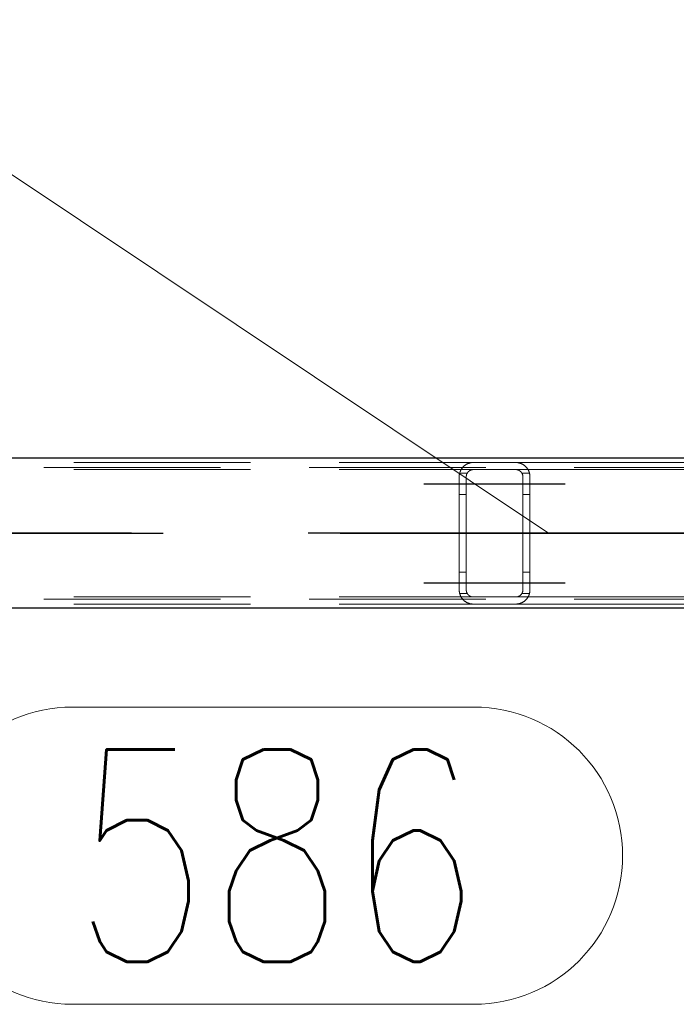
# Model space of a CAD drawing. Header units: millimetres. Extents: x -851 to 2, y 9346 to 10016.
# Tile 366 of 505: x -201 to -192, y 9387 to 9401. Entities that reach past the tile are written whole.
import ezdxf

# ---------------------------------------------------------------- set-up
doc = ezdxf.new("R2010")
doc.units = ezdxf.units.MM
doc.header["$LTSCALE"] = 10
doc.linetypes.add('HIDDEN', pattern=[0.375, 0.25, -0.125])
doc.linetypes.add('MITTE', pattern=[2, 1.25, -0.25, 0.25, -0.25])
for name, color, linetype, lineweight in [('PS_Hidden', 2, 'HIDDEN', 9), ('PS_Pos', 1, 'Continuous', 15), ('PS_Shape', 161, 'Continuous', 30), ('PS_SOLID', 7, 'Continuous', 30)]:
    doc.layers.add(name, color=color, linetype=linetype, lineweight=lineweight)
doc.layers.add('PS_Mid', color=5, linetype='MITTE')
doc.styles.add('simplex', font='simplex.shx', dxfattribs={"width": 0.75})

# ---------------------------------------------------------------- blocks, each defined once
blk = doc.blocks.new('*X976')
at = {"layer": 'PS_Hidden', "color": 2, "linetype": 'HIDDEN'}
for p, q in [((-187.116, 9394.594), (-423.956, 9394.594)), ((-204.192, 9394.664), (-194.792, 9394.664)), ((-204.192, 9394.564), (-194.792, 9394.564)), ((-194.981, 9394.53), (-194.98, 9394.534)), ((-194.98, 9394.534), (-194.978, 9394.538)), ((-194.978, 9394.538), (-194.976, 9394.543)), ((-194.976, 9394.543), (-194.974, 9394.547)), ((-194.974, 9394.547), (-194.972, 9394.551)), ((-194.972, 9394.551), (-194.97, 9394.555)), ((-194.97, 9394.555), (-194.968, 9394.559)), ((-194.968, 9394.559), (-194.966, 9394.563)), ((-194.966, 9394.563), (-194.963, 9394.567)), ((-194.963, 9394.567), (-194.961, 9394.571)), ((-194.961, 9394.571), (-194.958, 9394.575)), ((-194.958, 9394.575), (-194.956, 9394.579)), ((-194.956, 9394.579), (-194.953, 9394.582)), ((-194.953, 9394.582), (-194.95, 9394.586)), ((-194.95, 9394.586), (-194.948, 9394.59)), ((-194.948, 9394.59), (-194.945, 9394.593)), ((-194.945, 9394.593), (-194.942, 9394.596)), ((-194.942, 9394.596), (-194.939, 9394.6)), ((-194.939, 9394.6), (-194.936, 9394.603)), ((-194.936, 9394.603), (-194.933, 9394.606)), ((-194.933, 9394.606), (-194.929, 9394.609)), ((-194.929, 9394.609), (-194.926, 9394.612)), ((-194.926, 9394.612), (-194.923, 9394.615)), ((-194.923, 9394.615), (-194.92, 9394.618)), ((-194.92, 9394.618), (-194.916, 9394.621)), ((-194.916, 9394.621), (-194.913, 9394.623)), ((-194.913, 9394.623), (-194.909, 9394.626)), ((-194.909, 9394.626), (-194.905, 9394.629)), ((-194.905, 9394.629), (-194.901, 9394.631)), ((-194.901, 9394.631), (-194.897, 9394.634)), ((-194.897, 9394.634), (-194.893, 9394.637)), ((-194.893, 9394.637), (-194.888, 9394.639)), ((-194.888, 9394.639), (-194.883, 9394.642)), ((-194.883, 9394.642), (-194.879, 9394.644)), ((-194.879, 9394.644), (-194.874, 9394.646)), ((-194.874, 9394.646), (-194.869, 9394.648)), ((-194.869, 9394.648), (-194.864, 9394.65)), ((-194.864, 9394.534), (-194.865, 9394.532)), ((-194.864, 9394.65), (-194.858, 9394.652)), ((-194.862, 9394.535), (-194.864, 9394.534)), ((-194.86, 9394.537), (-194.862, 9394.535)), ((-194.858, 9394.539), (-194.86, 9394.537)), ((-194.858, 9394.652), (-194.853, 9394.654)), ((-194.857, 9394.54), (-194.858, 9394.539)), ((-194.855, 9394.542), (-194.857, 9394.54)), ((-194.853, 9394.543), (-194.855, 9394.542)), ((-194.853, 9394.654), (-194.847, 9394.656)), ((-194.851, 9394.545), (-194.853, 9394.543)), ((-194.849, 9394.546), (-194.851, 9394.545)), ((-194.847, 9394.548), (-194.849, 9394.546)), ((-194.847, 9394.656), (-194.842, 9394.657)), ((-194.844, 9394.549), (-194.847, 9394.548)), ((-194.842, 9394.55), (-194.844, 9394.549)), ((-194.842, 9394.657), (-194.835, 9394.659)), ((-194.84, 9394.552), (-194.842, 9394.55)), ((-194.837, 9394.553), (-194.84, 9394.552)), ((-194.835, 9394.554), (-194.837, 9394.553)), ((-194.835, 9394.659), (-194.829, 9394.66)), ((-194.832, 9394.555), (-194.835, 9394.554)), ((-194.829, 9394.557), (-194.832, 9394.555)), ((-194.829, 9394.66), (-194.822, 9394.661)), ((-194.827, 9394.558), (-194.829, 9394.557)), ((-194.824, 9394.559), (-194.827, 9394.558)), ((-194.821, 9394.559), (-194.824, 9394.559)), ((-194.822, 9394.661), (-194.815, 9394.662)), ((-194.818, 9394.56), (-194.821, 9394.559)), ((-194.815, 9394.561), (-194.818, 9394.56)), ((-194.815, 9394.662), (-194.807, 9394.663)), ((-194.812, 9394.562), (-194.815, 9394.561)), ((-194.809, 9394.562), (-194.812, 9394.562)), ((-194.806, 9394.563), (-194.809, 9394.562)), ((-194.807, 9394.663), (-194.8, 9394.663)), ((-194.802, 9394.563), (-194.806, 9394.563)), ((-194.799, 9394.563), (-194.802, 9394.563)), ((-194.8, 9394.663), (-194.792, 9394.664)), ((-194.796, 9394.564), (-194.799, 9394.563)), ((-194.792, 9394.564), (-194.796, 9394.564)), ((-194.792, 9394.664), (-194.192, 9394.664)), ((-194.192, 9394.564), (-194.792, 9394.564)), ((-194.192, 9394.664), (-184.844, 9394.664)), ((-194.192, 9394.664), (-194.185, 9394.663)), ((-194.192, 9394.564), (-185.052, 9394.564)), ((-194.189, 9394.564), (-194.192, 9394.564)), ((-194.186, 9394.563), (-194.189, 9394.564)), ((-194.183, 9394.563), (-194.186, 9394.563)), ((-194.185, 9394.663), (-194.178, 9394.663)), ((-194.179, 9394.563), (-194.183, 9394.563)), ((-194.176, 9394.562), (-194.179, 9394.563)), ((-194.178, 9394.663), (-194.171, 9394.662)), ((-194.173, 9394.562), (-194.176, 9394.562)), ((-194.169, 9394.561), (-194.173, 9394.562)), ((-194.171, 9394.662), (-194.164, 9394.661)), ((-194.166, 9394.56), (-194.169, 9394.561)), ((-194.163, 9394.559), (-194.166, 9394.56)), ((-194.164, 9394.661), (-194.157, 9394.66)), ((-194.16, 9394.558), (-194.163, 9394.559)), ((-194.157, 9394.557), (-194.16, 9394.558)), ((-194.157, 9394.66), (-194.15, 9394.659)), ((-194.155, 9394.556), (-194.157, 9394.557)), ((-194.152, 9394.555), (-194.155, 9394.556)), ((-194.149, 9394.554), (-194.152, 9394.555)), ((-194.15, 9394.659), (-194.143, 9394.657)), ((-194.147, 9394.553), (-194.149, 9394.554)), ((-194.144, 9394.551), (-194.147, 9394.553)), ((-194.142, 9394.55), (-194.144, 9394.551)), ((-194.143, 9394.657), (-194.137, 9394.656)), ((-194.139, 9394.548), (-194.142, 9394.55)), ((-194.137, 9394.547), (-194.139, 9394.548)), ((-194.137, 9394.656), (-194.131, 9394.654)), ((-194.135, 9394.545), (-194.137, 9394.547)), ((-194.133, 9394.544), (-194.135, 9394.545)), ((-194.131, 9394.542), (-194.133, 9394.544)), ((-194.131, 9394.654), (-194.126, 9394.652)), ((-194.129, 9394.54), (-194.131, 9394.542)), ((-194.127, 9394.539), (-194.129, 9394.54)), ((-194.125, 9394.537), (-194.127, 9394.539)), ((-194.126, 9394.652), (-194.121, 9394.65)), ((-194.123, 9394.536), (-194.125, 9394.537)), ((-194.121, 9394.534), (-194.123, 9394.536)), ((-194.121, 9394.65), (-194.116, 9394.648)), ((-194.12, 9394.532), (-194.121, 9394.534)), ((-194.116, 9394.648), (-194.111, 9394.646)), ((-194.111, 9394.646), (-194.106, 9394.644)), ((-194.106, 9394.644), (-194.101, 9394.641)), ((-194.101, 9394.641), (-194.096, 9394.639)), ((-194.096, 9394.639), (-194.092, 9394.636)), ((-194.092, 9394.636), (-194.087, 9394.634)), ((-194.087, 9394.634), (-194.083, 9394.631)), ((-194.083, 9394.631), (-194.079, 9394.628)), ((-194.079, 9394.628), (-194.075, 9394.625)), ((-194.075, 9394.625), (-194.071, 9394.622)), ((-194.071, 9394.622), (-194.067, 9394.619)), ((-194.067, 9394.619), (-194.063, 9394.616)), ((-194.063, 9394.616), (-194.06, 9394.613)), ((-194.06, 9394.613), (-194.056, 9394.61)), ((-194.056, 9394.61), (-194.053, 9394.607)), ((-194.053, 9394.607), (-194.05, 9394.604)), ((-194.05, 9394.604), (-194.047, 9394.601)), ((-194.047, 9394.601), (-194.044, 9394.598)), ((-194.044, 9394.598), (-194.041, 9394.595)), ((-194.041, 9394.595), (-194.038, 9394.591)), ((-194.038, 9394.591), (-194.036, 9394.588)), ((-194.036, 9394.588), (-194.033, 9394.584)), ((-194.033, 9394.584), (-194.03, 9394.581)), ((-194.03, 9394.581), (-194.028, 9394.577)), ((-194.028, 9394.577), (-194.025, 9394.573)), ((-194.025, 9394.573), (-194.023, 9394.569)), ((-194.023, 9394.569), (-194.02, 9394.566)), ((-194.02, 9394.566), (-194.018, 9394.562)), ((-194.018, 9394.562), (-194.016, 9394.558)), ((-194.016, 9394.558), (-194.014, 9394.554)), ((-194.014, 9394.554), (-194.012, 9394.549)), ((-194.012, 9394.549), (-194.01, 9394.545)), ((-194.01, 9394.545), (-194.008, 9394.541)), ((-194.008, 9394.541), (-194.006, 9394.537)), ((-194.006, 9394.537), (-194.005, 9394.532)), ((-194.992, 9394.478), (-194.991, 9394.483)), ((-194.992, 9394.473), (-194.992, 9394.478)), ((-194.992, 9394.468), (-194.992, 9394.473)), ((-194.992, 9394.464), (-194.992, 9394.468)), ((-194.992, 9392.864), (-194.992, 9394.464)), ((-194.991, 9394.488), (-194.99, 9394.493)), ((-194.991, 9394.483), (-194.991, 9394.488)), ((-194.99, 9394.493), (-194.989, 9394.497)), ((-194.989, 9394.502), (-194.988, 9394.507)), ((-194.989, 9394.497), (-194.989, 9394.502)), ((-194.988, 9394.507), (-194.987, 9394.511)), ((-194.987, 9394.511), (-194.985, 9394.516)), ((-194.879, 9394.514), (-194.986, 9394.514)), ((-194.985, 9394.516), (-194.984, 9394.521)), ((-194.984, 9394.521), (-194.983, 9394.525)), ((-194.983, 9394.525), (-194.981, 9394.53)), ((-194.891, 9394.477), (-194.892, 9394.475)), ((-194.892, 9394.475), (-194.892, 9394.472)), ((-194.892, 9394.472), (-194.892, 9394.47)), ((-194.892, 9394.47), (-194.892, 9394.468)), ((-194.892, 9394.468), (-194.892, 9394.466)), ((-194.892, 9394.466), (-194.892, 9394.464)), ((-194.892, 9394.464), (-194.892, 9394.464)), ((-194.892, 9394.464), (-194.892, 9392.864)), ((-194.89, 9394.484), (-194.891, 9394.481)), ((-194.891, 9394.481), (-194.891, 9394.479)), ((-194.891, 9394.479), (-194.891, 9394.477)), ((-194.889, 9394.488), (-194.89, 9394.486)), ((-194.89, 9394.486), (-194.89, 9394.484)), ((-194.888, 9394.492), (-194.889, 9394.49)), ((-194.889, 9394.49), (-194.889, 9394.488)), ((-194.887, 9394.495), (-194.888, 9394.492)), ((-194.886, 9394.499), (-194.887, 9394.497)), ((-194.887, 9394.497), (-194.887, 9394.495)), ((-194.885, 9394.501), (-194.886, 9394.499)), ((-194.884, 9394.503), (-194.885, 9394.501)), ((-194.883, 9394.505), (-194.884, 9394.503)), ((-194.882, 9394.507), (-194.883, 9394.505)), ((-194.881, 9394.509), (-194.882, 9394.507)), ((-194.88, 9394.511), (-194.881, 9394.509)), ((-194.879, 9394.513), (-194.88, 9394.511)), ((-194.878, 9394.515), (-194.879, 9394.513)), ((-194.877, 9394.517), (-194.878, 9394.515)), ((-194.875, 9394.519), (-194.877, 9394.517)), ((-194.874, 9394.521), (-194.875, 9394.519)), ((-194.873, 9394.523), (-194.874, 9394.521)), ((-194.871, 9394.525), (-194.873, 9394.523)), ((-194.87, 9394.527), (-194.871, 9394.525)), ((-194.868, 9394.529), (-194.87, 9394.527)), ((-194.867, 9394.53), (-194.868, 9394.529)), ((-194.865, 9394.532), (-194.867, 9394.53)), ((-194.118, 9394.531), (-194.12, 9394.532)), ((-194.117, 9394.529), (-194.118, 9394.531)), ((-194.115, 9394.527), (-194.117, 9394.529)), ((-194.114, 9394.525), (-194.115, 9394.527)), ((-194.112, 9394.524), (-194.114, 9394.525)), ((-194.111, 9394.522), (-194.112, 9394.524)), ((-194.11, 9394.52), (-194.111, 9394.522)), ((-194.108, 9394.518), (-194.11, 9394.52)), ((-194.107, 9394.516), (-194.108, 9394.518)), ((-194.106, 9394.514), (-194.107, 9394.516)), ((-194.105, 9394.512), (-194.106, 9394.514)), ((-193.999, 9394.514), (-194.106, 9394.514)), ((-194.104, 9394.51), (-194.105, 9394.512)), ((-194.103, 9394.508), (-194.104, 9394.51)), ((-194.102, 9394.506), (-194.103, 9394.508)), ((-194.101, 9394.504), (-194.102, 9394.506)), ((-194.1, 9394.502), (-194.101, 9394.504)), ((-194.099, 9394.5), (-194.1, 9394.502)), ((-194.098, 9394.498), (-194.099, 9394.5)), ((-194.098, 9394.496), (-194.098, 9394.498)), ((-194.097, 9394.493), (-194.098, 9394.496)), ((-194.096, 9394.491), (-194.097, 9394.493)), ((-194.096, 9394.489), (-194.096, 9394.491)), ((-194.095, 9394.487), (-194.096, 9394.489)), ((-194.095, 9394.485), (-194.095, 9394.487)), ((-194.094, 9394.483), (-194.095, 9394.485)), ((-194.094, 9394.481), (-194.094, 9394.483)), ((-194.094, 9394.478), (-194.094, 9394.481)), ((-194.093, 9394.476), (-194.094, 9394.478)), ((-194.093, 9394.474), (-194.093, 9394.476)), ((-194.093, 9394.472), (-194.093, 9394.474)), ((-194.093, 9394.47), (-194.093, 9394.472)), ((-194.092, 9394.468), (-194.093, 9394.47)), ((-194.092, 9394.466), (-194.092, 9394.468)), ((-194.092, 9394.464), (-194.092, 9394.466)), ((-194.092, 9392.864), (-194.092, 9394.464)), ((-194.005, 9394.532), (-194.003, 9394.528)), ((-194.003, 9394.528), (-194.002, 9394.524)), ((-194.002, 9394.524), (-194, 9394.519)), ((-194, 9394.519), (-193.999, 9394.515)), ((-193.999, 9394.515), (-193.998, 9394.51)), ((-193.998, 9394.51), (-193.997, 9394.505)), ((-193.997, 9394.505), (-193.996, 9394.501)), ((-193.996, 9394.501), (-193.995, 9394.496)), ((-193.995, 9394.496), (-193.994, 9394.492)), ((-193.994, 9394.492), (-193.994, 9394.487)), ((-193.994, 9394.487), (-193.993, 9394.482)), ((-193.993, 9394.482), (-193.993, 9394.478)), ((-193.993, 9394.478), (-193.993, 9394.473)), ((-193.993, 9394.473), (-193.992, 9394.468)), ((-193.992, 9394.468), (-193.992, 9394.464)), ((-193.992, 9394.464), (-193.992, 9392.864)), ((-194.892, 9394.214), (-194.992, 9394.214)), ((-193.992, 9394.214), (-194.092, 9394.214)), ((-194.892, 9393.114), (-194.992, 9393.114)), ((-193.992, 9393.114), (-194.092, 9393.114)), ((-194.992, 9392.859), (-194.992, 9392.864)), ((-194.892, 9392.864), (-194.892, 9392.861)), ((-194.092, 9392.861), (-194.092, 9392.864)), ((-193.992, 9392.864), (-193.992, 9392.859)), ((-187.116, 9392.734), (-423.956, 9392.734)), ((-204.192, 9392.764), (-194.792, 9392.764)), ((-194.992, 9392.854), (-194.992, 9392.859)), ((-194.992, 9392.849), (-194.992, 9392.854)), ((-194.991, 9392.844), (-194.992, 9392.849)), ((-194.991, 9392.839), (-194.991, 9392.844)), ((-194.99, 9392.835), (-194.991, 9392.839)), ((-194.989, 9392.83), (-194.99, 9392.835)), ((-194.989, 9392.825), (-194.989, 9392.83)), ((-194.988, 9392.82), (-194.989, 9392.825)), ((-194.987, 9392.816), (-194.988, 9392.82)), ((-194.985, 9392.811), (-194.987, 9392.816)), ((-194.879, 9392.814), (-194.986, 9392.814)), ((-194.984, 9392.807), (-194.985, 9392.811)), ((-194.983, 9392.802), (-194.984, 9392.807)), ((-194.981, 9392.798), (-194.983, 9392.802)), ((-194.98, 9392.793), (-194.981, 9392.798)), ((-194.978, 9392.789), (-194.98, 9392.793)), ((-194.976, 9392.784), (-194.978, 9392.789)), ((-194.974, 9392.78), (-194.976, 9392.784)), ((-194.972, 9392.776), (-194.974, 9392.78)), ((-194.97, 9392.772), (-194.972, 9392.776)), ((-194.968, 9392.768), (-194.97, 9392.772)), ((-194.966, 9392.764), (-194.968, 9392.768)), ((-194.963, 9392.76), (-194.966, 9392.764)), ((-194.961, 9392.756), (-194.963, 9392.76)), ((-194.958, 9392.752), (-194.961, 9392.756)), ((-194.956, 9392.748), (-194.958, 9392.752)), ((-194.953, 9392.745), (-194.956, 9392.748)), ((-194.95, 9392.741), (-194.953, 9392.745)), ((-194.948, 9392.738), (-194.95, 9392.741)), ((-194.945, 9392.734), (-194.948, 9392.738)), ((-194.942, 9392.731), (-194.945, 9392.734)), ((-194.939, 9392.727), (-194.942, 9392.731)), ((-194.936, 9392.724), (-194.939, 9392.727)), ((-194.933, 9392.721), (-194.936, 9392.724)), ((-194.892, 9392.861), (-194.892, 9392.859)), ((-194.892, 9392.859), (-194.892, 9392.857)), ((-194.892, 9392.857), (-194.892, 9392.855)), ((-194.892, 9392.855), (-194.892, 9392.852)), ((-194.892, 9392.852), (-194.891, 9392.85)), ((-194.891, 9392.85), (-194.891, 9392.848)), ((-194.891, 9392.848), (-194.891, 9392.846)), ((-194.891, 9392.846), (-194.89, 9392.844)), ((-194.89, 9392.844), (-194.89, 9392.841)), ((-194.89, 9392.841), (-194.889, 9392.839)), ((-194.889, 9392.839), (-194.889, 9392.837)), ((-194.889, 9392.837), (-194.888, 9392.835)), ((-194.888, 9392.835), (-194.887, 9392.833)), ((-194.887, 9392.833), (-194.887, 9392.83)), ((-194.887, 9392.83), (-194.886, 9392.828)), ((-194.886, 9392.828), (-194.885, 9392.826)), ((-194.885, 9392.826), (-194.884, 9392.824)), ((-194.884, 9392.824), (-194.883, 9392.822)), ((-194.883, 9392.822), (-194.882, 9392.82)), ((-194.882, 9392.82), (-194.881, 9392.818)), ((-194.881, 9392.818), (-194.88, 9392.816)), ((-194.88, 9392.816), (-194.879, 9392.814)), ((-194.879, 9392.814), (-194.878, 9392.812)), ((-194.878, 9392.812), (-194.877, 9392.81)), ((-194.877, 9392.81), (-194.875, 9392.808)), ((-194.875, 9392.808), (-194.874, 9392.806)), ((-194.874, 9392.806), (-194.873, 9392.804)), ((-194.873, 9392.804), (-194.871, 9392.802)), ((-194.871, 9392.802), (-194.87, 9392.8)), ((-194.87, 9392.8), (-194.868, 9392.799)), ((-194.868, 9392.799), (-194.867, 9392.797)), ((-194.867, 9392.797), (-194.865, 9392.795)), ((-194.865, 9392.795), (-194.864, 9392.793)), ((-194.864, 9392.793), (-194.862, 9392.792)), ((-194.862, 9392.792), (-194.86, 9392.79)), ((-194.86, 9392.79), (-194.858, 9392.789)), ((-194.858, 9392.789), (-194.857, 9392.787)), ((-194.857, 9392.787), (-194.855, 9392.785)), ((-194.855, 9392.785), (-194.853, 9392.784)), ((-194.853, 9392.784), (-194.851, 9392.782)), ((-194.851, 9392.782), (-194.849, 9392.781)), ((-194.849, 9392.781), (-194.847, 9392.78)), ((-194.847, 9392.78), (-194.844, 9392.778)), ((-194.844, 9392.778), (-194.842, 9392.777)), ((-194.842, 9392.777), (-194.84, 9392.775)), ((-194.84, 9392.775), (-194.837, 9392.774)), ((-194.837, 9392.774), (-194.835, 9392.773)), ((-194.835, 9392.773), (-194.832, 9392.772)), ((-194.832, 9392.772), (-194.829, 9392.771)), ((-194.829, 9392.771), (-194.827, 9392.77)), ((-194.827, 9392.77), (-194.824, 9392.769)), ((-194.824, 9392.769), (-194.821, 9392.768)), ((-194.821, 9392.768), (-194.818, 9392.767)), ((-194.818, 9392.767), (-194.815, 9392.766)), ((-194.815, 9392.766), (-194.812, 9392.765)), ((-194.812, 9392.765), (-194.809, 9392.765)), ((-194.809, 9392.765), (-194.806, 9392.764)), ((-194.806, 9392.764), (-194.802, 9392.764)), ((-194.802, 9392.764), (-194.799, 9392.764)), ((-194.799, 9392.764), (-194.796, 9392.764)), ((-194.796, 9392.764), (-194.792, 9392.764)), ((-194.792, 9392.764), (-194.192, 9392.764)), ((-194.792, 9392.764), (-194.792, 9392.764)), ((-194.192, 9392.764), (-185.052, 9392.764)), ((-194.192, 9392.764), (-194.189, 9392.764)), ((-194.189, 9392.764), (-194.186, 9392.764)), ((-194.186, 9392.764), (-194.183, 9392.764)), ((-194.183, 9392.764), (-194.18, 9392.764)), ((-194.18, 9392.764), (-194.176, 9392.765)), ((-194.176, 9392.765), (-194.173, 9392.765)), ((-194.173, 9392.765), (-194.17, 9392.766)), ((-194.17, 9392.766), (-194.167, 9392.767)), ((-194.167, 9392.767), (-194.164, 9392.768)), ((-194.164, 9392.768), (-194.161, 9392.769)), ((-194.161, 9392.769), (-194.158, 9392.77)), ((-194.158, 9392.77), (-194.156, 9392.771)), ((-194.156, 9392.771), (-194.153, 9392.772)), ((-194.153, 9392.772), (-194.15, 9392.773)), ((-194.15, 9392.773), (-194.147, 9392.774)), ((-194.147, 9392.774), (-194.145, 9392.776)), ((-194.145, 9392.776), (-194.142, 9392.777)), ((-194.142, 9392.777), (-194.14, 9392.778)), ((-194.14, 9392.778), (-194.138, 9392.78)), ((-194.138, 9392.78), (-194.136, 9392.781)), ((-194.136, 9392.781), (-194.133, 9392.783)), ((-194.133, 9392.783), (-194.131, 9392.784)), ((-194.131, 9392.784), (-194.129, 9392.786)), ((-194.129, 9392.786), (-194.128, 9392.787)), ((-194.128, 9392.787), (-194.126, 9392.789)), ((-194.126, 9392.789), (-194.124, 9392.791)), ((-194.124, 9392.791), (-194.122, 9392.792)), ((-194.122, 9392.792), (-194.121, 9392.794)), ((-194.121, 9392.794), (-194.119, 9392.796)), ((-194.119, 9392.796), (-194.117, 9392.798)), ((-194.117, 9392.798), (-194.116, 9392.799)), ((-194.116, 9392.799), (-194.114, 9392.801)), ((-194.114, 9392.801), (-194.113, 9392.803)), ((-194.113, 9392.803), (-194.111, 9392.805)), ((-194.111, 9392.805), (-194.11, 9392.807)), ((-194.11, 9392.807), (-194.109, 9392.809)), ((-194.109, 9392.809), (-194.108, 9392.811)), ((-194.108, 9392.811), (-194.106, 9392.813)), ((-194.106, 9392.813), (-194.105, 9392.815)), ((-193.999, 9392.814), (-194.106, 9392.814)), ((-194.105, 9392.815), (-194.104, 9392.817)), ((-194.104, 9392.817), (-194.103, 9392.819)), ((-194.103, 9392.819), (-194.102, 9392.821)), ((-194.102, 9392.821), (-194.101, 9392.823)), ((-194.101, 9392.823), (-194.1, 9392.825)), ((-194.1, 9392.825), (-194.099, 9392.827)), ((-194.099, 9392.829), (-194.098, 9392.831)), ((-194.099, 9392.827), (-194.099, 9392.829)), ((-194.098, 9392.831), (-194.097, 9392.833)), ((-194.097, 9392.833), (-194.096, 9392.836)), ((-194.096, 9392.838), (-194.095, 9392.84)), ((-194.096, 9392.836), (-194.096, 9392.838)), ((-194.095, 9392.842), (-194.094, 9392.844)), ((-194.095, 9392.84), (-194.095, 9392.842)), ((-194.094, 9392.849), (-194.093, 9392.851)), ((-194.094, 9392.846), (-194.094, 9392.849)), ((-194.094, 9392.844), (-194.094, 9392.846)), ((-194.093, 9392.857), (-194.092, 9392.859)), ((-194.093, 9392.855), (-194.093, 9392.857)), ((-194.093, 9392.853), (-194.093, 9392.855)), ((-194.093, 9392.851), (-194.093, 9392.853)), ((-194.092, 9392.859), (-194.092, 9392.861)), ((-194.047, 9392.726), (-194.05, 9392.723)), ((-194.044, 9392.729), (-194.047, 9392.726)), ((-194.041, 9392.733), (-194.044, 9392.729)), ((-194.038, 9392.736), (-194.041, 9392.733)), ((-194.036, 9392.739), (-194.038, 9392.736)), ((-194.033, 9392.743), (-194.036, 9392.739)), ((-194.03, 9392.747), (-194.033, 9392.743)), ((-194.028, 9392.75), (-194.03, 9392.747)), ((-194.025, 9392.754), (-194.028, 9392.75)), ((-194.023, 9392.758), (-194.025, 9392.754)), ((-194.02, 9392.762), (-194.023, 9392.758)), ((-194.018, 9392.766), (-194.02, 9392.762)), ((-194.016, 9392.77), (-194.018, 9392.766)), ((-194.014, 9392.774), (-194.016, 9392.77)), ((-194.012, 9392.778), (-194.014, 9392.774)), ((-194.01, 9392.782), (-194.012, 9392.778)), ((-194.008, 9392.786), (-194.01, 9392.782)), ((-194.006, 9392.79), (-194.008, 9392.786)), ((-194.005, 9392.795), (-194.006, 9392.79)), ((-194.003, 9392.799), (-194.005, 9392.795)), ((-194.002, 9392.804), (-194.003, 9392.799)), ((-194, 9392.808), (-194.002, 9392.804)), ((-193.999, 9392.813), (-194, 9392.808)), ((-193.998, 9392.817), (-193.999, 9392.813)), ((-193.997, 9392.822), (-193.998, 9392.817)), ((-193.996, 9392.826), (-193.997, 9392.822)), ((-193.995, 9392.831), (-193.996, 9392.826)), ((-193.994, 9392.836), (-193.995, 9392.831)), ((-193.993, 9392.845), (-193.994, 9392.84)), ((-193.994, 9392.84), (-193.994, 9392.836)), ((-193.992, 9392.859), (-193.993, 9392.854)), ((-193.993, 9392.854), (-193.993, 9392.85)), ((-193.993, 9392.85), (-193.993, 9392.845)), ((-204.192, 9392.664), (-194.792, 9392.664)), ((-194.929, 9392.718), (-194.933, 9392.721)), ((-194.926, 9392.715), (-194.929, 9392.718)), ((-194.923, 9392.712), (-194.926, 9392.715)), ((-194.92, 9392.709), (-194.923, 9392.712)), ((-194.916, 9392.706), (-194.92, 9392.709)), ((-194.913, 9392.704), (-194.916, 9392.706)), ((-194.909, 9392.701), (-194.913, 9392.704)), ((-194.905, 9392.698), (-194.909, 9392.701)), ((-194.901, 9392.696), (-194.905, 9392.698)), ((-194.897, 9392.693), (-194.901, 9392.696)), ((-194.893, 9392.691), (-194.897, 9392.693)), ((-194.888, 9392.688), (-194.893, 9392.691)), ((-194.883, 9392.686), (-194.888, 9392.688)), ((-194.879, 9392.683), (-194.883, 9392.686)), ((-194.874, 9392.681), (-194.879, 9392.683)), ((-194.869, 9392.679), (-194.874, 9392.681)), ((-194.864, 9392.677), (-194.869, 9392.679)), ((-194.858, 9392.675), (-194.864, 9392.677)), ((-194.853, 9392.673), (-194.858, 9392.675)), ((-194.847, 9392.671), (-194.853, 9392.673)), ((-194.842, 9392.67), (-194.847, 9392.671)), ((-194.835, 9392.668), (-194.842, 9392.67)), ((-194.829, 9392.667), (-194.835, 9392.668)), ((-194.822, 9392.666), (-194.829, 9392.667)), ((-194.815, 9392.665), (-194.822, 9392.666)), ((-194.807, 9392.664), (-194.815, 9392.665)), ((-194.8, 9392.664), (-194.807, 9392.664)), ((-194.792, 9392.664), (-194.8, 9392.664)), ((-194.192, 9392.664), (-194.792, 9392.664)), ((-194.192, 9392.664), (-184.844, 9392.664)), ((-194.185, 9392.664), (-194.192, 9392.664)), ((-194.178, 9392.664), (-194.185, 9392.664)), ((-194.171, 9392.665), (-194.178, 9392.664)), ((-194.164, 9392.666), (-194.171, 9392.665)), ((-194.157, 9392.667), (-194.164, 9392.666)), ((-194.15, 9392.668), (-194.157, 9392.667)), ((-194.143, 9392.67), (-194.15, 9392.668)), ((-194.137, 9392.671), (-194.143, 9392.67)), ((-194.131, 9392.673), (-194.137, 9392.671)), ((-194.126, 9392.675), (-194.131, 9392.673)), ((-194.121, 9392.677), (-194.126, 9392.675)), ((-194.116, 9392.679), (-194.121, 9392.677)), ((-194.111, 9392.681), (-194.116, 9392.679)), ((-194.106, 9392.683), (-194.111, 9392.681)), ((-194.101, 9392.686), (-194.106, 9392.683)), ((-194.096, 9392.688), (-194.101, 9392.686)), ((-194.092, 9392.691), (-194.096, 9392.688)), ((-194.087, 9392.694), (-194.092, 9392.691)), ((-194.083, 9392.696), (-194.087, 9392.694)), ((-194.079, 9392.699), (-194.083, 9392.696)), ((-194.075, 9392.702), (-194.079, 9392.699)), ((-194.071, 9392.705), (-194.075, 9392.702)), ((-194.067, 9392.708), (-194.071, 9392.705)), ((-194.063, 9392.711), (-194.067, 9392.708)), ((-194.06, 9392.714), (-194.063, 9392.711)), ((-194.056, 9392.717), (-194.06, 9392.714)), ((-194.053, 9392.72), (-194.056, 9392.717)), ((-194.05, 9392.723), (-194.053, 9392.72))]:
    blk.add_line(p, q, dxfattribs=at)
at = {"layer": 'PS_Mid', "color": 5, "linetype": 'MITTE'}
for p, q in [((-195.492, 9394.364), (-194.392, 9394.364)), ((-195.492, 9394.364), (-194.392, 9394.364)), ((-194.592, 9394.364), (-193.492, 9394.364)), ((-194.592, 9394.364), (-193.492, 9394.364)), ((-184.627, 9393.664), (-426.445, 9393.664)), ((-236.677, 9393.664), (-182.308, 9393.664)), ((-194.492, 9393.664), (-194.492, 9393.664)), ((-195.492, 9392.964), (-194.392, 9392.964)), ((-195.492, 9392.964), (-194.392, 9392.964)), ((-194.592, 9392.964), (-193.492, 9392.964)), ((-194.592, 9392.964), (-193.492, 9392.964))]:
    blk.add_line(p, q, dxfattribs=at)
at = {"layer": 'PS_SOLID', "color": 7, "linetype": 'Continuous'}
for p, q in [((-187.116, 9394.724), (-423.956, 9394.724)), ((-187.116, 9392.604), (-423.956, 9392.604))]:
    blk.add_line(p, q, dxfattribs=at)
blk = doc.blocks.new('*X994')
at = {"color": 1}
for p, q in [((-209.496, 9393.664), (-207.562, 9389.108)), ((-200.462, 9391.208), (-194.783, 9391.208)), ((-207.562, 9389.108), (-202.562, 9389.108)), ((-200.462, 9387.008), (-194.783, 9387.008))]:
    blk.add_line(p, q, dxfattribs=at)
for centre, start, end in [((-200.462, 9389.108), 90, 270), ((-194.783, 9389.108), 270, 90)]:
    blk.add_arc(centre, 2.1, start, end, dxfattribs=at)
at = {"color": 30, "style": 'simplex', "width": 0.75}
blk.add_text('586', height=3, dxfattribs=at).set_placement((-200.462, 9387.608))
blk = doc.blocks.new('*X1515')
at = {"color": 1}
for p, q in [((-214.343, 9400.922), (-208.557, 9400.922)), ((-206.457, 9398.822), (-201.457, 9398.822)), ((-193.729, 9393.664), (-201.457, 9398.822)), ((-214.343, 9396.722), (-208.557, 9396.722))]:
    blk.add_line(p, q, dxfattribs=at)
for centre, start, end in [((-214.343, 9398.822), 90, 270), ((-208.557, 9398.822), 270, 90)]:
    blk.add_arc(centre, 2.1, start, end, dxfattribs=at)
at = {"color": 30, "style": 'simplex', "width": 0.75}
blk.add_text('590', height=3, dxfattribs=at).set_placement((-214.343, 9397.322))

msp = doc.modelspace()

# ---------------------------------------------------------------- block references
at = {"layer": 'PS_Pos'}
for name in ['*X1515', '*X994']:
    msp.add_blockref(name, (0, 0), dxfattribs=at)
at = {"layer": 'PS_Shape', "color": 31}
msp.add_blockref('*X976', (0, 0), dxfattribs=at)

doc.saveas('drawing.dxf')
